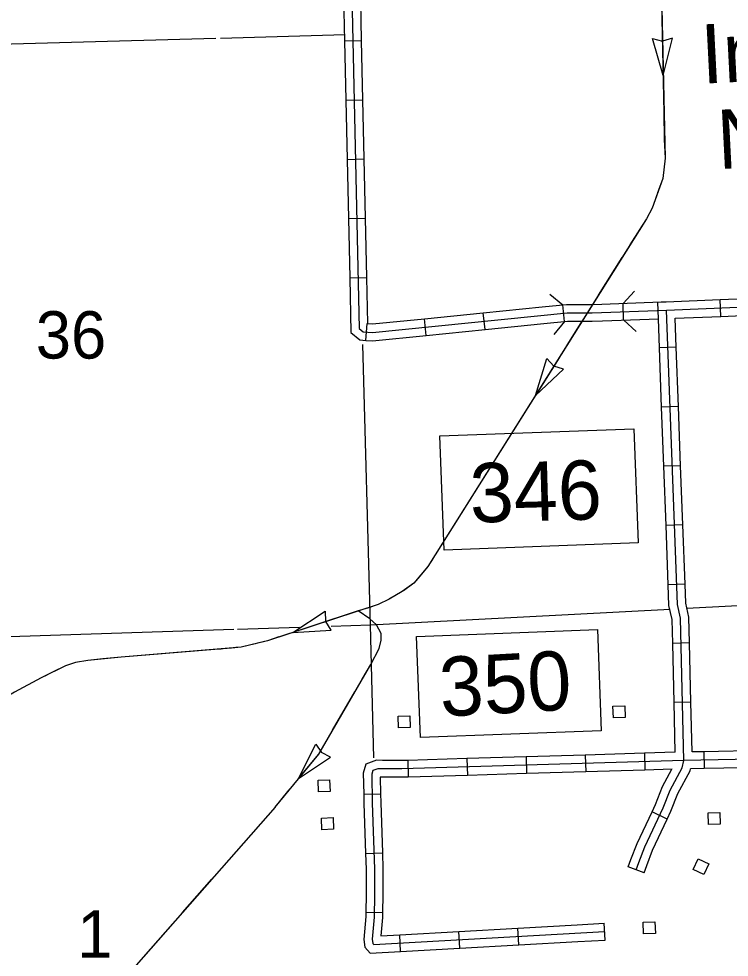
# Model space of a CAD drawing. Extents: x 1671357 to 13005564, y 567358 to 14261451.
# Drawn here: x 12758262.26 to 12758274.26, y 14259869.74 to 14259885.6 of the extents above; entities that cross this region are included whole.
import ezdxf

# ---------------------------------------------------------------- set-up
doc = ezdxf.new("R2010")
doc.units = 0
for name, color, linetype in [('32', 7, 'Continuous'), ('35', 7, 'Continuous'), ('38', 7, 'Continuous'), ('4', 7, 'Continuous'), ('43', 7, 'Continuous'), ('5', 7, 'Continuous'), ('56', 7, 'Continuous'), ('60', 7, 'Continuous'), ('63', 7, 'Continuous')]:
    doc.layers.add(name, color=color, linetype=linetype)

msp = doc.modelspace()

# ---------------------------------------------------------------- linework, layer by layer
at = {"layer": '32'}
for p, q in [((12758267.761, 14259885.221), (12758268.045, 14259885.227)), ((12758267.783, 14259884.221), (12758268.067, 14259884.227)), ((12758267.805, 14259883.221), (12758268.089, 14259883.228)), ((12758267.827, 14259882.221), (12758268.111, 14259882.228)), ((12758267.849, 14259881.222), (12758268.133, 14259881.228)), ((12758273.065, 14259880.526), (12758273.055, 14259880.81)), ((12758274.118, 14259880.569), (12758274.107, 14259880.853)), ((12758271.48, 14259880.483), (12758271.451, 14259880.765)), ((12758272.477, 14259880.505), (12758272.467, 14259880.789)), ((12758269.14, 14259880.246), (12758269.111, 14259880.529)), ((12758270.135, 14259880.347), (12758270.106, 14259880.629)), ((12758268.119, 14259880.164), (12758268.142, 14259880.447)), ((12758273.365, 14259880.046), (12758273.081, 14259880.035)), ((12758273.403, 14259879.046), (12758273.119, 14259879.036)), ((12758273.44, 14259878.047), (12758273.156, 14259878.036)), ((12758273.477, 14259877.047), (12758273.193, 14259877.037)), ((12758273.514, 14259876.048), (12758273.23, 14259876.037)), ((12758273.59, 14259875.052), (12758273.306, 14259875.046)), ((12758273.614, 14259874.052), (12758273.33, 14259874.046)), ((12758273.83, 14259873.216), (12758273.835, 14259872.932)), ((12758268.83, 14259873.07), (12758268.838, 14259872.786)), ((12758269.829, 14259873.1), (12758269.838, 14259872.816)), ((12758270.829, 14259873.13), (12758270.837, 14259872.846)), ((12758271.829, 14259873.16), (12758271.837, 14259872.876)), ((12758272.828, 14259873.19), (12758272.837, 14259872.906)), ((12758268.085, 14259872.498), (12758268.369, 14259872.504)), ((12758273.214, 14259872.079), (12758272.957, 14259872.2)), ((12758268.117, 14259871.497), (12758268.401, 14259871.506)), ((12758272.821, 14259871.172), (12758272.555, 14259871.272)), ((12758268.12, 14259870.505), (12758268.404, 14259870.498)), ((12758270.706, 14259869.953), (12758270.69, 14259870.236)), ((12758272.162, 14259870.035), (12758272.146, 14259870.319)), ((12758268.709, 14259869.84), (12758268.693, 14259870.124)), ((12758269.708, 14259869.896), (12758269.692, 14259870.18))]:
    msp.add_line(p, q, dxfattribs=at)
for points in [[(12758267.288, 14259909.193), (12758267.414, 14259905.851), (12758267.542, 14259900.517), (12758267.673, 14259895.717), (12758268.01, 14259880.366), (12758268.077, 14259880.309), (12758268.233, 14259880.297), (12758271.521, 14259880.629), (12758271.944, 14259880.629), (12758273.2, 14259880.673), (12758277.616, 14259880.857), (12758278.42, 14259880.876), (12758279.182, 14259880.918), (12758280.012, 14259880.961), (12758281.634, 14259881.05), (12758282.293, 14259881.066), (12758282.979, 14259881.061), (12758283.543, 14259881.078), (12758284.212, 14259881.201)], [(12758267.739, 14259886.221), (12758267.761, 14259885.221)], [(12758268.023, 14259886.227), (12758268.045, 14259885.227)], [(12758267.761, 14259885.221), (12758267.783, 14259884.221)], [(12758268.045, 14259885.227), (12758268.067, 14259884.227)], [(12758267.783, 14259884.221), (12758267.805, 14259883.221)], [(12758268.067, 14259884.227), (12758268.089, 14259883.228)], [(12758267.805, 14259883.221), (12758267.827, 14259882.221)], [(12758268.089, 14259883.228), (12758268.111, 14259882.228)], [(12758267.827, 14259882.221), (12758267.849, 14259881.222)], [(12758268.111, 14259882.228), (12758268.133, 14259881.228)], [(12758267.849, 14259881.222), (12758267.87, 14259880.298), (12758268.02, 14259880.171), (12758268.119, 14259880.164)], [(12758268.133, 14259881.228), (12758268.15, 14259880.446), (12758268.142, 14259880.447)], [(12758272.109, 14259880.776), (12758273.108, 14259880.812)], [(12758273.108, 14259880.812), (12758273.194, 14259880.815), (12758274.107, 14259880.853)], [(12758274.107, 14259880.853), (12758275.106, 14259880.894)], [(12758270.106, 14259880.629), (12758271.101, 14259880.73)], [(12758271.101, 14259880.73), (12758271.514, 14259880.772), (12758271.941, 14259880.771), (12758272.109, 14259880.776)], [(12758273.263, 14259872.569), (12758273.465, 14259872.943), (12758273.495, 14259873.068), (12758273.438, 14259875.469), (12758273.385, 14259875.704), (12758273.2, 14259880.673)], [(12758268.142, 14259880.447), (12758268.231, 14259880.44), (12758269.111, 14259880.529)], [(12758269.111, 14259880.529), (12758270.106, 14259880.629)], [(12758271.13, 14259880.447), (12758271.528, 14259880.487), (12758271.946, 14259880.486), (12758272.119, 14259880.492)], [(12758272.119, 14259880.492), (12758273.063, 14259880.526)], [(12758273.081, 14259880.035), (12758273.063, 14259880.526)], [(12758273.347, 14259880.537), (12758274.118, 14259880.569)], [(12758273.365, 14259880.046), (12758273.347, 14259880.537)], [(12758274.118, 14259880.569), (12758275.118, 14259880.611)], [(12758269.14, 14259880.246), (12758270.135, 14259880.347)], [(12758270.135, 14259880.347), (12758271.13, 14259880.447)], [(12758268.119, 14259880.164), (12758268.234, 14259880.154), (12758269.14, 14259880.246)], [(12758273.119, 14259879.036), (12758273.081, 14259880.035)], [(12758273.403, 14259879.046), (12758273.365, 14259880.046)], [(12758273.156, 14259878.036), (12758273.119, 14259879.036)], [(12758273.44, 14259878.047), (12758273.403, 14259879.046)], [(12758273.193, 14259877.037), (12758273.156, 14259878.036)], [(12758273.477, 14259877.047), (12758273.44, 14259878.047)], [(12758273.23, 14259876.037), (12758273.193, 14259877.037)], [(12758273.514, 14259876.048), (12758273.477, 14259877.047)], [(12758273.306, 14259875.046), (12758273.297, 14259875.451), (12758273.243, 14259875.686), (12758273.23, 14259876.037)], [(12758273.59, 14259875.052), (12758273.58, 14259875.486), (12758273.526, 14259875.723), (12758273.514, 14259876.048)], [(12758273.33, 14259874.046), (12758273.306, 14259875.046)], [(12758273.614, 14259874.052), (12758273.59, 14259875.052)], [(12758273.35, 14259873.206), (12758273.33, 14259874.046)], [(12758273.634, 14259873.212), (12758273.614, 14259874.052)], [(12758273.35, 14259873.206), (12758272.828, 14259873.19)], [(12758273.83, 14259873.216), (12758273.634, 14259873.212)], [(12758274.83, 14259873.235), (12758273.83, 14259873.216)], [(12758268.83, 14259873.07), (12758268.727, 14259873.067), (12758268.4, 14259873.07), (12758268.3, 14259873.071), (12758268.12, 14259873.005), (12758268.078, 14259872.855), (12758268.085, 14259872.498)], [(12758276.357, 14259872.701), (12758276.295, 14259872.913), (12758276.239, 14259872.983), (12758276.13, 14259873.041), (12758275.98, 14259873.098), (12758275.807, 14259873.111), (12758273.495, 14259873.068), (12758268.729, 14259872.925), (12758268.399, 14259872.928), (12758268.325, 14259872.929), (12758268.237, 14259872.897), (12758268.221, 14259872.837), (12758268.23, 14259872.352)], [(12758269.829, 14259873.1), (12758268.83, 14259873.07)], [(12758270.829, 14259873.13), (12758269.829, 14259873.1)], [(12758271.829, 14259873.16), (12758270.829, 14259873.13)], [(12758272.828, 14259873.19), (12758271.829, 14259873.16)], [(12758272.837, 14259872.906), (12758271.837, 14259872.876)], [(12758273.296, 14259872.92), (12758272.837, 14259872.906)], [(12758272.957, 14259872.2), (12758273.015, 14259872.322), (12758273.133, 14259872.629), (12758273.29, 14259872.92)], [(12758273.214, 14259872.079), (12758273.276, 14259872.211), (12758273.392, 14259872.51), (12758273.598, 14259872.891), (12758273.607, 14259872.928)], [(12758273.835, 14259872.932), (12758273.607, 14259872.928)], [(12758274.835, 14259872.951), (12758273.835, 14259872.932)], [(12758268.838, 14259872.786), (12758268.73, 14259872.783), (12758268.398, 14259872.786), (12758268.364, 14259872.786), (12758268.369, 14259872.504)], [(12758269.838, 14259872.816), (12758268.838, 14259872.786)], [(12758270.837, 14259872.846), (12758269.838, 14259872.816)], [(12758271.837, 14259872.876), (12758270.837, 14259872.846)], [(12758273.146, 14259872.267), (12758273.263, 14259872.569)], [(12758268.085, 14259872.498), (12758268.088, 14259872.349), (12758268.117, 14259871.497)], [(12758268.369, 14259872.504), (12758268.372, 14259872.356), (12758268.401, 14259871.506)], [(12758268.23, 14259872.352), (12758268.268, 14259871.233), (12758268.269, 14259870.801), (12758268.261, 14259870.423), (12758268.229, 14259870.047), (12758268.238, 14259869.977), (12758268.255, 14259869.957), (12758272.154, 14259870.177)], [(12758272.688, 14259871.222), (12758272.734, 14259871.344), (12758272.836, 14259871.609), (12758273.146, 14259872.267)], [(12758272.555, 14259871.272), (12758272.601, 14259871.395), (12758272.706, 14259871.665), (12758272.957, 14259872.2)], [(12758272.821, 14259871.172), (12758272.867, 14259871.293), (12758272.967, 14259871.553), (12758273.214, 14259872.079)], [(12758268.117, 14259871.497), (12758268.126, 14259871.23), (12758268.127, 14259870.803), (12758268.12, 14259870.505)], [(12758268.401, 14259871.506), (12758268.41, 14259871.235), (12758268.411, 14259870.8), (12758268.404, 14259870.498)], [(12758268.12, 14259870.505), (12758268.119, 14259870.43), (12758268.087, 14259870.044), (12758268.102, 14259869.916), (12758268.195, 14259869.811), (12758268.709, 14259869.84)], [(12758268.404, 14259870.498), (12758268.402, 14259870.415), (12758268.377, 14259870.106), (12758268.693, 14259870.124)], [(12758269.692, 14259870.18), (12758270.69, 14259870.236)], [(12758270.69, 14259870.236), (12758271.689, 14259870.293)], [(12758271.689, 14259870.293), (12758272.146, 14259870.319)], [(12758268.693, 14259870.124), (12758269.692, 14259870.18)], [(12758271.705, 14259870.009), (12758272.162, 14259870.035)], [(12758268.709, 14259869.84), (12758269.708, 14259869.896)], [(12758269.708, 14259869.896), (12758270.706, 14259869.953)], [(12758270.706, 14259869.953), (12758271.705, 14259870.009)]]:
    msp.add_lwpolyline(points, dxfattribs=at)
at = {"layer": '35'}
msp.add_lwpolyline([(12758272.802, 14259898.593), (12758272.849, 14259895.95), (12758272.922, 14259893.429), (12758273.017, 14259890.615), (12758273.176, 14259883.241), (12758273.139, 14259882.897), (12758272.96, 14259882.398), (12758272.863, 14259882.216), (12758269.17, 14259876.344), (12758268.93, 14259876.062), (12758268.737, 14259875.922), (12758268.514, 14259875.793), (12758268.328, 14259875.705), (12758266.458, 14259875.091), (12758266.017, 14259874.983), (12758263.985, 14259874.814), (12758263.423, 14259874.758), (12758263.214, 14259874.724), (12758263.048, 14259874.668), (12758262.636, 14259874.462), (12758262.186, 14259874.219), (12758258.133, 14259871.914)], dxfattribs=at)
at = {"layer": '38'}
for points in [[(12758272.469, 14259880.789), (12758272.663, 14259880.997)], [(12758271.231, 14259880.945), (12758271.451, 14259880.765)], [(12758272.687, 14259880.311), (12758272.479, 14259880.505)], [(12758271.48, 14259880.483), (12758271.3, 14259880.262)]]:
    msp.add_lwpolyline(points, dxfattribs=at)
at = {"layer": '4'}
for points in [[(12758268.198, 14259875.353), (12758268.068, 14259880.092)], [(12758283.715, 14259876.088), (12758278.464, 14259875.899), (12758278.396, 14259875.886), (12758273.547, 14259875.632)], [(12758273.261, 14259875.618), (12758268.198, 14259875.353), (12758267.536, 14259875.332)], [(12758265.891, 14259875.279), (12758258.312, 14259875.035)], [(12758266.998, 14259875.315), (12758265.955, 14259875.281)], [(12758268.256, 14259873.112), (12758268.198, 14259875.353)]]:
    msp.add_lwpolyline(points, dxfattribs=at)
at = {"layer": '43'}
for p, q in [((12758273.145, 14259884.635), (12758272.963, 14259885.26)), ((12758272.963, 14259885.26), (12758273.131, 14259885.218)), ((12758273.3, 14259885.267), (12758273.133, 14259885.218)), ((12758273.145, 14259884.635), (12758273.3, 14259885.267)), ((12758270.986, 14259879.234), (12758271.177, 14259879.856)), ((12758271.177, 14259879.856), (12758271.295, 14259879.729)), ((12758271.462, 14259879.677), (12758271.297, 14259879.728)), ((12758270.986, 14259879.234), (12758271.462, 14259879.677)), ((12758266.889, 14259875.232), (12758267.433, 14259875.587)), ((12758267.433, 14259875.587), (12758267.442, 14259875.415)), ((12758266.889, 14259875.232), (12758267.538, 14259875.268)), ((12758267.538, 14259875.268), (12758267.443, 14259875.413)), ((12758266.986, 14259872.763), (12758267.275, 14259873.345)), ((12758267.275, 14259873.345), (12758267.371, 14259873.201)), ((12758267.527, 14259873.123), (12758267.372, 14259873.2)), ((12758266.986, 14259872.763), (12758267.527, 14259873.123))]:
    msp.add_line(p, q, dxfattribs=at)
for points in [[(12758273.017, 14259890.615), (12758273.158, 14259884.008), (12758273.164, 14259883.559), (12758273.176, 14259883.241), (12758273.156, 14259883.046), (12758273.139, 14259882.897), (12758273.068, 14259882.703), (12758273.016, 14259882.553), (12758272.96, 14259882.398), (12758272.863, 14259882.216), (12758272.787, 14259882.102), (12758269.17, 14259876.344), (12758269.032, 14259876.178), (12758268.93, 14259876.062), (12758268.737, 14259875.922), (12758268.514, 14259875.793), (12758268.328, 14259875.705), (12758268.147, 14259875.64), (12758267.994, 14259875.594), (12758266.458, 14259875.091), (12758266.25, 14259875.037), (12758266.017, 14259874.983), (12758265.849, 14259874.966), (12758265.636, 14259874.946), (12758263.985, 14259874.814), (12758263.678, 14259874.782), (12758263.423, 14259874.758), (12758263.214, 14259874.724), (12758263.048, 14259874.668), (12758262.829, 14259874.558), (12758262.636, 14259874.462), (12758262.186, 14259874.219)], [(12758273.129, 14259885.385), (12758273.145, 14259884.635)], [(12758273.15, 14259884.385), (12758273.158, 14259884.011)], [(12758273.158, 14259884.011), (12758273.158, 14259884.008), (12758273.163, 14259883.635)], [(12758273.17, 14259883.386), (12758273.176, 14259883.241), (12758273.156, 14259883.046), (12758273.139, 14259882.897), (12758273.068, 14259882.703), (12758273.05, 14259882.653)], [(12758272.967, 14259882.418), (12758272.96, 14259882.398), (12758272.863, 14259882.216), (12758272.787, 14259882.102), (12758272.581, 14259881.775)], [(12758272.448, 14259881.563), (12758272.049, 14259880.928)], [(12758271.772, 14259880.487), (12758271.517, 14259880.081)], [(12758271.385, 14259879.87), (12758270.986, 14259879.234)], [(12758269.257, 14259876.482), (12758269.17, 14259876.344), (12758269.032, 14259876.178), (12758268.93, 14259876.062), (12758268.755, 14259875.935)], [(12758268.539, 14259875.808), (12758268.514, 14259875.793), (12758268.328, 14259875.705), (12758268.147, 14259875.64), (12758267.994, 14259875.594), (12758267.839, 14259875.543)], [(12758266.589, 14259872.281), (12758267.327, 14259873.177), (12758268.204, 14259874.69), (12758268.348, 14259874.961), (12758268.378, 14259875.099), (12758268.381, 14259875.211), (12758268.303, 14259875.356), (12758268.191, 14259875.462), (12758267.994, 14259875.594)], [(12758268.308, 14259875.347), (12758268.303, 14259875.356), (12758268.191, 14259875.462), (12758267.994, 14259875.594)], [(12758267.601, 14259875.466), (12758266.889, 14259875.232)], [(12758266.651, 14259875.154), (12758266.458, 14259875.091), (12758266.292, 14259875.048)], [(12758268.061, 14259874.443), (12758268.204, 14259874.69), (12758268.348, 14259874.961), (12758268.378, 14259875.099), (12758268.379, 14259875.116)], [(12758265.676, 14259874.95), (12758265.636, 14259874.946), (12758264.928, 14259874.889)], [(12758266.292, 14259875.048), (12758266.25, 14259875.037), (12758266.017, 14259874.983), (12758265.925, 14259874.974)], [(12758264.679, 14259874.87), (12758263.985, 14259874.814), (12758263.931, 14259874.809)], [(12758263.682, 14259874.783), (12758263.678, 14259874.782), (12758263.423, 14259874.758), (12758263.214, 14259874.724), (12758263.048, 14259874.668), (12758262.956, 14259874.622)], [(12758262.733, 14259874.51), (12758262.636, 14259874.462), (12758262.186, 14259874.219), (12758262.073, 14259874.154)], [(12758267.56, 14259873.578), (12758267.936, 14259874.227)], [(12758266.986, 14259872.763), (12758267.327, 14259873.177), (12758267.434, 14259873.362)], [(12758266.589, 14259872.281), (12758266.827, 14259872.57)], [(12758266.589, 14259872.281), (12758260.694, 14259865.585), (12758260.462, 14259865.405), (12758260.203, 14259865.244), (12758259.962, 14259865.138), (12758259.827, 14259865.101), (12758259.106, 14259865.033), (12758258.777, 14259865.016), (12758257.851, 14259865.054), (12758257.587, 14259865.116), (12758257.47, 14259865.153), (12758253.89, 14259867.232), (12758253.044, 14259867.635), (12758251.551, 14259868.43), (12758251.309, 14259868.466), (12758251.009, 14259868.39), (12758239.909, 14259866.397), (12758239.657, 14259866.374), (12758239.504, 14259866.384), (12758239.465, 14259866.393)], [(12758266.589, 14259872.281), (12758266.341, 14259871.999)], [(12758266.176, 14259871.811), (12758265.68, 14259871.248)], [(12758265.515, 14259871.061), (12758265.019, 14259870.498)], [(12758264.854, 14259870.31), (12758264.358, 14259869.747)]]:
    msp.add_lwpolyline(points, dxfattribs=at)
at = {"layer": '5'}
for points in [[(12758265.585, 14259885.262), (12758258.063, 14259885.054)], [(12758267.772, 14259885.322), (12758265.667, 14259885.264)]]:
    msp.add_lwpolyline(points, dxfattribs=at)
at = {"layer": '56'}
for points in [[(12758272.306, 14259873.786), (12758272.297, 14259873.983), (12758272.495, 14259873.992), (12758272.503, 14259873.795)], [(12758268.673, 14259873.618), (12758268.665, 14259873.815), (12758268.862, 14259873.824), (12758268.871, 14259873.627)], [(12758267.321, 14259872.537), (12758267.313, 14259872.734), (12758267.51, 14259872.742), (12758267.519, 14259872.545)], [(12758267.377, 14259871.898), (12758267.37, 14259872.095), (12758267.567, 14259872.102), (12758267.575, 14259871.905)], [(12758273.913, 14259871.984), (12758273.905, 14259872.181), (12758274.103, 14259872.189), (12758274.11, 14259871.992)], [(12758273.653, 14259871.225), (12758273.737, 14259871.404), (12758273.916, 14259871.32), (12758273.832, 14259871.141)], [(12758272.815, 14259870.139), (12758272.808, 14259870.336), (12758273.005, 14259870.344), (12758273.013, 14259870.147)]]:
    msp.add_lwpolyline(points, close=True, dxfattribs=at)
at = {"layer": '60'}
for points in [[(12758269.374, 14259878.549), (12758272.648, 14259878.672), (12758272.72, 14259876.744), (12758269.446, 14259876.621)], [(12758268.978, 14259875.164), (12758272.034, 14259875.279), (12758272.098, 14259873.569), (12758269.042, 14259873.454)]]:
    msp.add_lwpolyline(points, close=True, dxfattribs=at)

# ---------------------------------------------------------------- texts
at = {"layer": '5'}
for s, height, p in [('36', 0.8001, (12758262.545, 14259879.856)), ('1', 0.8, (12758263.247, 14259869.737))]:
    msp.add_text(s, height=height, dxfattribs=at).set_placement(p)
at = {"layer": '60'}
for s, rotation, p in [('346', 1.5408, (12758269.889, 14259877.084)), ('350', 3.16, (12758269.39, 14259873.807))]:
    msp.add_text(s, height=1, rotation=rotation, dxfattribs=at).set_placement(p)
at = {"layer": '63'}
for s, p in [('Inset', (12758273.805, 14259884.498)), ('No. 3', (12758274.079, 14259883.056))]:
    msp.add_text(s, height=1.0001, rotation=2.8934, dxfattribs=at).set_placement(p)

doc.saveas('drawing.dxf')
